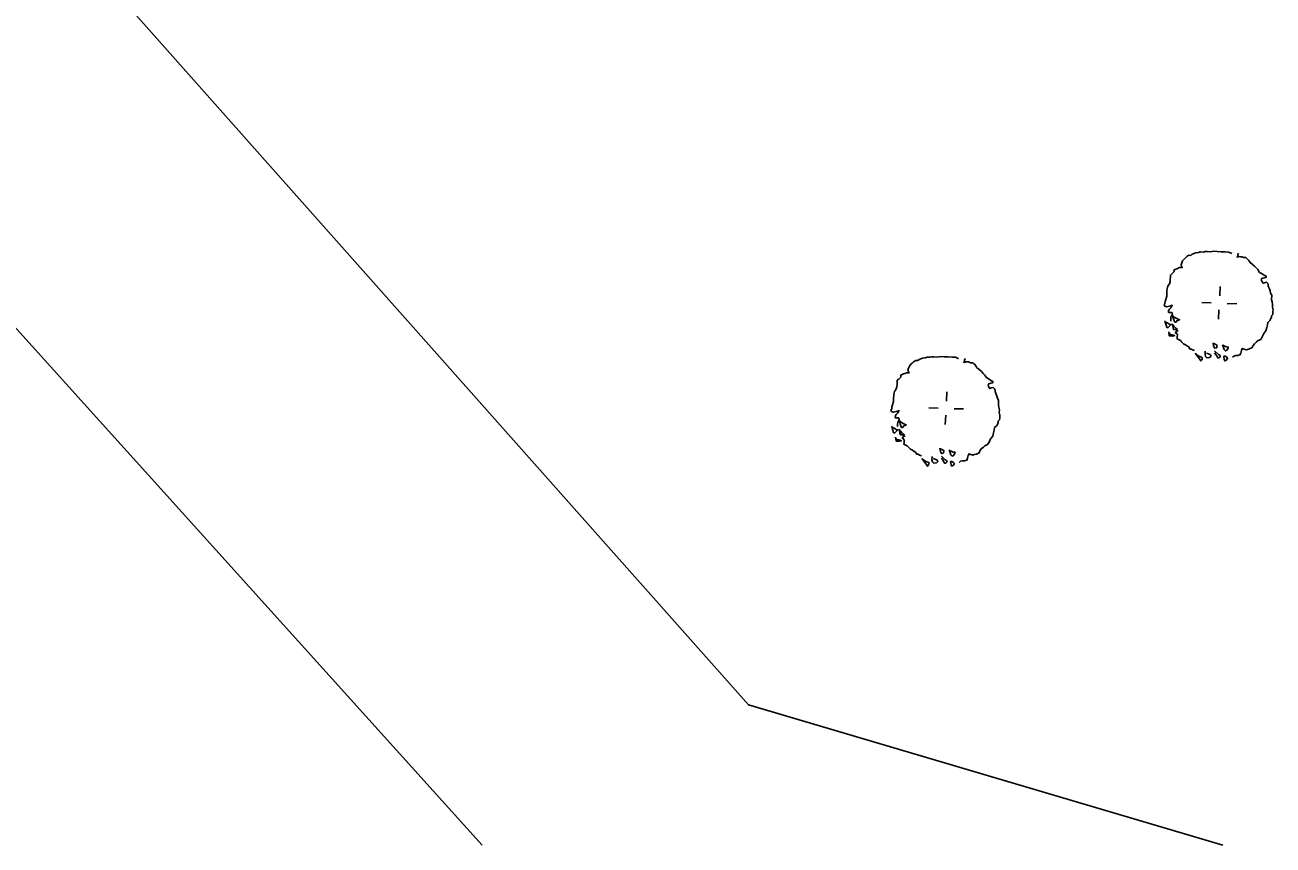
# Model space of a CAD drawing. Extents: x -601754 to -601440, y -1201912 to -1200862.
# Drawn here: x -601508.22 to -601480.91, y -1201718.68 to -1201700.73 of the extents above; entities that cross this region are included whole.
import ezdxf

# ---------------------------------------------------------------- set-up
doc = ezdxf.new("R2010")
doc.units = 0
doc.layers.add('Hranice parcel', color=7, linetype='Continuous')
doc.layers.add('u_vysadba', color=7, linetype='Continuous')

msp = doc.modelspace()

# ---------------------------------------------------------------- linework, layer by layer
at = {"layer": 'Hranice parcel'}
for points in [[(-601482.011, -1201718.681), (-601492.39, -1201715.61), (-601519.73, -1201684.8), (-601540.64, -1201651.14), (-601563.05, -1201608.38), (-601567.44, -1201599.25)], [(-601574.75, -1201602.78), (-601570.23, -1201611.8), (-601545.97, -1201654.03), (-601525.15, -1201688.8), (-601498.215, -1201718.681)]]:
    msp.add_lwpolyline(points, dxfattribs=at)
at = {"layer": 'u_vysadba'}
for points in [[(-601483.079, -1201706.119), (-601483.077, -1201706.09), (-601483.018, -1201706.064), (-601482.988, -1201706.051), (-601482.958, -1201706.038), (-601482.928, -1201706.039), (-601482.899, -1201706.041), (-601482.912, -1201706.011), (-601482.925, -1201705.981), (-601482.908, -1201705.938), (-601482.891, -1201705.895), (-601482.86, -1201705.853), (-601482.829, -1201705.825), (-601482.798, -1201705.797), (-601482.753, -1201705.77), (-601482.709, -1201705.773), (-601482.679, -1201705.745), (-601482.604, -1201705.72), (-601482.545, -1201705.708), (-601482.5, -1201705.696), (-601482.442, -1201705.699), (-601482.397, -1201705.687), (-601482.353, -1201705.689), (-601482.28, -1201705.693), (-601482.207, -1201705.682), (-601482.134, -1201705.686), (-601482.046, -1201705.691), (-601481.958, -1201705.695), (-601481.885, -1201705.699), (-601481.842, -1201705.716), (-601481.814, -1201705.732)], [(-601481.667, -1201705.725), (-601481.683, -1201705.754), (-601481.685, -1201705.783), (-601481.701, -1201705.811), (-601481.656, -1201705.799), (-601481.627, -1201705.801), (-601481.598, -1201705.802), (-601481.555, -1201705.819), (-601481.511, -1201705.821), (-601481.469, -1201705.853), (-601481.441, -1201705.884), (-601481.414, -1201705.929), (-601481.372, -1201705.961), (-601481.316, -1201706.007), (-601481.275, -1201706.054), (-601481.247, -1201706.084), (-601481.206, -1201706.145), (-601481.149, -1201706.177), (-601481.107, -1201706.209), (-601481.064, -1201706.226), (-601481.066, -1201706.255)], [(-601483.079, -1201706.119), (-601483.08, -1201706.134), (-601483.126, -1201706.175), (-601483.157, -1201706.203), (-601483.159, -1201706.247), (-601483.161, -1201706.291), (-601483.164, -1201706.349), (-601483.181, -1201706.392), (-601483.197, -1201706.421), (-601483.214, -1201706.449), (-601483.231, -1201706.507), (-601483.233, -1201706.536), (-601483.236, -1201706.594), (-601483.238, -1201706.638), (-601483.24, -1201706.667), (-601483.258, -1201706.739), (-601483.275, -1201706.783), (-601483.277, -1201706.826), (-601483.294, -1201706.855), (-601483.281, -1201706.885), (-601483.238, -1201706.902), (-601483.148, -1201706.877), (-601483.118, -1201706.864), (-601483.151, -1201706.921), (-601483.181, -1201706.949), (-601483.198, -1201706.977), (-601483.2, -1201707.021), (-601483.171, -1201707.022), (-601483.127, -1201707.025), (-601483.114, -1201707.055), (-601483.131, -1201707.098), (-601483.147, -1201707.126), (-601483.149, -1201707.17), (-601483.151, -1201707.214)], [(-601481.066, -1201706.255), (-601481.11, -1201706.267), (-601481.155, -1201706.28), (-601481.171, -1201706.308), (-601481.158, -1201706.338), (-601481.131, -1201706.383), (-601481.101, -1201706.37), (-601481.056, -1201706.358), (-601481.029, -1201706.389), (-601481.016, -1201706.419), (-601481.017, -1201706.448), (-601480.991, -1201706.508), (-601480.979, -1201706.552), (-601480.966, -1201706.597), (-601480.94, -1201706.642), (-601480.941, -1201706.672), (-601480.943, -1201706.715), (-601480.945, -1201706.745), (-601480.933, -1201706.789), (-601480.921, -1201706.848), (-601480.924, -1201706.907), (-601480.913, -1201706.966), (-601480.914, -1201706.995), (-601480.916, -1201707.024), (-601480.918, -1201707.068), (-601480.949, -1201707.096), (-601480.95, -1201707.125), (-601480.967, -1201707.168), (-601480.983, -1201707.196), (-601481.03, -1201707.238), (-601481.033, -1201707.296), (-601481.05, -1201707.354), (-601481.069, -1201707.426), (-601481.116, -1201707.482), (-601481.149, -1201707.554), (-601481.181, -1201707.611), (-601481.241, -1201707.637), (-601481.272, -1201707.664), (-601481.318, -1201707.706), (-601481.349, -1201707.748), (-601481.366, -1201707.791), (-601481.426, -1201707.817), (-601481.471, -1201707.83), (-601481.501, -1201707.843), (-601481.544, -1201707.826), (-601481.587, -1201707.809), (-601481.604, -1201707.852), (-601481.621, -1201707.91), (-601481.638, -1201707.953), (-601481.683, -1201707.965), (-601481.727, -1201707.963)], [(-601482.08, -1201706.661), (-601482.069, -1201706.456)], [(-601482.263, -1201706.812), (-601482.468, -1201706.801)], [(-601483.101, -1201707.085), (-601483.103, -1201707.128), (-601483.09, -1201707.158), (-601483.078, -1201707.203), (-601483.065, -1201707.233), (-601483.035, -1201707.234), (-601483.019, -1201707.206), (-601482.959, -1201707.18), (-601483.002, -1201707.163), (-601483.031, -1201707.147), (-601483.088, -1201707.115)], [(-601482.096, -1201706.967), (-601482.107, -1201707.172)], [(-601481.913, -1201706.831), (-601481.708, -1201706.827)], [(-601483.283, -1201707.207), (-601483.27, -1201707.237), (-601483.258, -1201707.281), (-601483.245, -1201707.311), (-601483.246, -1201707.34), (-601483.218, -1201707.357), (-601483.187, -1201707.329), (-601483.141, -1201707.287), (-601483.17, -1201707.286), (-601483.212, -1201707.254), (-601483.255, -1201707.237)], [(-601483.125, -1201707.274), (-601483.084, -1201707.32), (-601483.042, -1201707.366), (-601483, -1201707.397)], [(-601483, -1201707.397), (-601483.029, -1201707.396), (-601483.059, -1201707.394), (-601483.088, -1201707.393), (-601483.101, -1201707.363), (-601483.099, -1201707.334), (-601483.112, -1201707.304)], [(-601483.193, -1201707.446), (-601483.183, -1201707.534), (-601483.139, -1201707.536), (-601483.11, -1201707.538), (-601483.065, -1201707.526), (-601483.123, -1201707.508), (-601483.167, -1201707.506), (-601483.18, -1201707.476)], [(-601482.629, -1201707.856), (-601482.672, -1201707.839), (-601482.7, -1201707.823), (-601482.73, -1201707.822), (-601482.757, -1201707.776), (-601482.785, -1201707.76), (-601482.827, -1201707.729), (-601482.87, -1201707.712), (-601482.912, -1201707.666), (-601482.939, -1201707.635), (-601483.011, -1201707.602), (-601483.009, -1201707.558), (-601483.006, -1201707.514), (-601483.019, -1201707.484), (-601483.048, -1201707.468), (-601483.016, -1201707.426), (-601482.987, -1201707.427)], [(-601482.395, -1201707.869), (-601482.399, -1201707.942), (-601482.387, -1201707.986), (-601482.359, -1201708.017), (-601482.3, -1201708.005), (-601482.269, -1201707.978), (-601482.282, -1201707.948), (-601482.325, -1201707.931), (-601482.369, -1201707.914)], [(-601482.225, -1201707.687), (-601482.214, -1201707.761), (-601482.187, -1201707.806), (-601482.143, -1201707.794), (-601482.141, -1201707.765), (-601482.139, -1201707.736), (-601482.182, -1201707.719), (-601482.211, -1201707.703)], [(-601482.19, -1201707.865), (-601482.106, -1201707.942), (-601482.078, -1201707.959), (-601482.065, -1201707.989), (-601482.096, -1201708.016), (-601482.125, -1201708.015), (-601482.138, -1201707.985), (-601482.165, -1201707.939), (-601482.193, -1201707.909)], [(-601482.022, -1201707.727), (-601481.996, -1201707.787), (-601481.983, -1201707.832), (-601481.956, -1201707.863), (-601481.926, -1201707.85), (-601481.894, -1201707.807), (-601481.893, -1201707.778), (-601481.937, -1201707.776), (-601481.965, -1201707.76), (-601481.993, -1201707.743), (-601482.023, -1201707.742)], [(-601489.057, -1201708.423), (-601489.055, -1201708.394), (-601488.995, -1201708.368), (-601488.966, -1201708.355), (-601488.936, -1201708.342), (-601488.906, -1201708.344), (-601488.877, -1201708.345), (-601488.89, -1201708.315), (-601488.903, -1201708.285), (-601488.886, -1201708.242), (-601488.869, -1201708.199), (-601488.838, -1201708.157), (-601488.807, -1201708.129), (-601488.776, -1201708.101), (-601488.731, -1201708.075), (-601488.687, -1201708.077), (-601488.657, -1201708.049), (-601488.582, -1201708.024), (-601488.523, -1201708.012), (-601488.478, -1201708), (-601488.42, -1201708.003), (-601488.375, -1201707.991), (-601488.331, -1201707.993), (-601488.258, -1201707.997), (-601488.185, -1201707.986), (-601488.112, -1201707.99), (-601488.024, -1201707.995), (-601487.936, -1201707.999), (-601487.863, -1201708.003), (-601487.82, -1201708.02), (-601487.792, -1201708.036)], [(-601487.645, -1201708.029), (-601487.661, -1201708.058), (-601487.663, -1201708.087), (-601487.679, -1201708.116), (-601487.634, -1201708.103), (-601487.605, -1201708.105), (-601487.576, -1201708.106), (-601487.533, -1201708.123), (-601487.489, -1201708.126), (-601487.447, -1201708.157), (-601487.419, -1201708.188), (-601487.392, -1201708.233), (-601487.35, -1201708.265), (-601487.294, -1201708.312), (-601487.252, -1201708.358), (-601487.225, -1201708.388), (-601487.184, -1201708.449), (-601487.127, -1201708.481), (-601487.085, -1201708.513), (-601487.042, -1201708.53), (-601487.043, -1201708.559)], [(-601482.618, -1201707.915), (-601482.521, -1201708.038), (-601482.495, -1201708.083), (-601482.463, -1201708.041), (-601482.462, -1201708.012), (-601482.49, -1201707.995), (-601482.533, -1201707.978), (-601482.561, -1201707.962), (-601482.59, -1201707.946)], [(-601481.991, -1201707.978), (-601481.98, -1201708.052), (-601481.967, -1201708.082), (-601481.937, -1201708.069), (-601481.906, -1201708.026), (-601481.934, -1201707.996), (-601481.962, -1201707.979), (-601481.991, -1201707.978)], [(-601481.727, -1201707.963), (-601481.771, -1201707.975), (-601481.802, -1201708.002)], [(-601489.057, -1201708.423), (-601489.058, -1201708.438), (-601489.104, -1201708.48), (-601489.135, -1201708.507), (-601489.137, -1201708.551), (-601489.139, -1201708.595), (-601489.142, -1201708.653), (-601489.159, -1201708.696), (-601489.175, -1201708.725), (-601489.192, -1201708.753), (-601489.209, -1201708.811), (-601489.211, -1201708.84), (-601489.214, -1201708.898), (-601489.216, -1201708.942), (-601489.218, -1201708.971), (-601489.236, -1201709.044), (-601489.253, -1201709.087), (-601489.255, -1201709.13), (-601489.272, -1201709.159), (-601489.258, -1201709.189), (-601489.215, -1201709.206), (-601489.126, -1201709.181), (-601489.096, -1201709.168), (-601489.129, -1201709.225), (-601489.159, -1201709.253), (-601489.176, -1201709.281), (-601489.178, -1201709.325), (-601489.149, -1201709.326), (-601489.105, -1201709.329), (-601489.092, -1201709.359), (-601489.109, -1201709.402), (-601489.125, -1201709.43), (-601489.127, -1201709.474), (-601489.129, -1201709.518)], [(-601487.043, -1201708.559), (-601487.088, -1201708.571), (-601487.133, -1201708.584), (-601487.149, -1201708.612), (-601487.136, -1201708.642), (-601487.109, -1201708.687), (-601487.079, -1201708.674), (-601487.034, -1201708.662), (-601487.007, -1201708.693), (-601486.994, -1201708.723), (-601486.995, -1201708.752), (-601486.969, -1201708.812), (-601486.957, -1201708.857), (-601486.944, -1201708.901), (-601486.918, -1201708.946), (-601486.919, -1201708.976), (-601486.921, -1201709.019), (-601486.923, -1201709.049), (-601486.911, -1201709.093), (-601486.899, -1201709.152), (-601486.902, -1201709.211), (-601486.891, -1201709.27), (-601486.892, -1201709.299), (-601486.894, -1201709.328), (-601486.896, -1201709.372), (-601486.927, -1201709.4), (-601486.928, -1201709.429), (-601486.945, -1201709.472), (-601486.961, -1201709.501), (-601487.008, -1201709.542), (-601487.011, -1201709.6), (-601487.028, -1201709.658), (-601487.047, -1201709.73), (-601487.094, -1201709.786), (-601487.127, -1201709.858), (-601487.159, -1201709.915), (-601487.219, -1201709.941), (-601487.25, -1201709.969), (-601487.296, -1201710.01), (-601487.327, -1201710.052), (-601487.344, -1201710.095), (-601487.404, -1201710.121), (-601487.449, -1201710.134), (-601487.479, -1201710.147), (-601487.522, -1201710.13), (-601487.565, -1201710.113), (-601487.582, -1201710.156), (-601487.599, -1201710.214), (-601487.616, -1201710.257), (-601487.661, -1201710.269), (-601487.705, -1201710.267)], [(-601488.057, -1201708.965), (-601488.047, -1201708.761)], [(-601488.241, -1201709.116), (-601488.446, -1201709.106)], [(-601487.891, -1201709.135), (-601487.686, -1201709.131)], [(-601489.261, -1201709.511), (-601489.248, -1201709.541), (-601489.236, -1201709.585), (-601489.222, -1201709.615), (-601489.224, -1201709.645), (-601489.196, -1201709.661), (-601489.165, -1201709.633), (-601489.119, -1201709.592), (-601489.148, -1201709.59), (-601489.19, -1201709.559), (-601489.233, -1201709.542)], [(-601489.079, -1201709.389), (-601489.081, -1201709.433), (-601489.068, -1201709.462), (-601489.056, -1201709.507), (-601489.043, -1201709.537), (-601489.013, -1201709.539), (-601488.997, -1201709.51), (-601488.937, -1201709.484), (-601488.98, -1201709.467), (-601489.009, -1201709.451), (-601489.066, -1201709.419)], [(-601488.074, -1201709.272), (-601488.084, -1201709.476)], [(-601489.171, -1201709.75), (-601489.161, -1201709.838), (-601489.117, -1201709.841), (-601489.088, -1201709.842), (-601489.043, -1201709.83), (-601489.101, -1201709.812), (-601489.145, -1201709.81), (-601489.158, -1201709.78)], [(-601489.103, -1201709.578), (-601489.062, -1201709.624), (-601489.02, -1201709.67), (-601488.978, -1201709.702)], [(-601488.978, -1201709.702), (-601489.007, -1201709.7), (-601489.036, -1201709.698), (-601489.066, -1201709.697), (-601489.079, -1201709.667), (-601489.077, -1201709.638), (-601489.09, -1201709.608)], [(-601488.607, -1201710.16), (-601488.65, -1201710.143), (-601488.678, -1201710.127), (-601488.708, -1201710.126), (-601488.735, -1201710.08), (-601488.763, -1201710.064), (-601488.805, -1201710.033), (-601488.848, -1201710.016), (-601488.89, -1201709.97), (-601488.917, -1201709.939), (-601488.989, -1201709.906), (-601488.987, -1201709.862), (-601488.984, -1201709.818), (-601488.997, -1201709.788), (-601489.026, -1201709.772), (-601488.994, -1201709.73), (-601488.965, -1201709.731)], [(-601488.203, -1201709.991), (-601488.192, -1201710.065), (-601488.165, -1201710.111), (-601488.12, -1201710.098), (-601488.119, -1201710.069), (-601488.117, -1201710.04), (-601488.16, -1201710.023), (-601488.189, -1201710.007)], [(-601488, -1201710.031), (-601487.974, -1201710.091), (-601487.961, -1201710.136), (-601487.934, -1201710.167), (-601487.904, -1201710.154), (-601487.872, -1201710.111), (-601487.871, -1201710.082), (-601487.915, -1201710.08), (-601487.943, -1201710.064), (-601487.971, -1201710.048), (-601488.001, -1201710.046)], [(-601488.595, -1201710.22), (-601488.499, -1201710.342), (-601488.473, -1201710.387), (-601488.441, -1201710.345), (-601488.439, -1201710.316), (-601488.468, -1201710.3), (-601488.511, -1201710.283), (-601488.539, -1201710.266), (-601488.568, -1201710.25)], [(-601488.373, -1201710.173), (-601488.377, -1201710.246), (-601488.365, -1201710.29), (-601488.337, -1201710.321), (-601488.278, -1201710.31), (-601488.247, -1201710.282), (-601488.26, -1201710.252), (-601488.303, -1201710.235), (-601488.346, -1201710.218)], [(-601488.168, -1201710.169), (-601488.084, -1201710.247), (-601488.056, -1201710.263), (-601488.043, -1201710.293), (-601488.074, -1201710.32), (-601488.103, -1201710.319), (-601488.116, -1201710.289), (-601488.143, -1201710.243), (-601488.17, -1201710.213)], [(-601487.969, -1201710.282), (-601487.958, -1201710.356), (-601487.945, -1201710.386), (-601487.915, -1201710.373), (-601487.884, -1201710.33), (-601487.911, -1201710.3), (-601487.94, -1201710.284), (-601487.969, -1201710.282)], [(-601487.705, -1201710.267), (-601487.749, -1201710.279), (-601487.78, -1201710.307)]]:
    msp.add_lwpolyline(points, dxfattribs=at)

doc.saveas('drawing.dxf')
